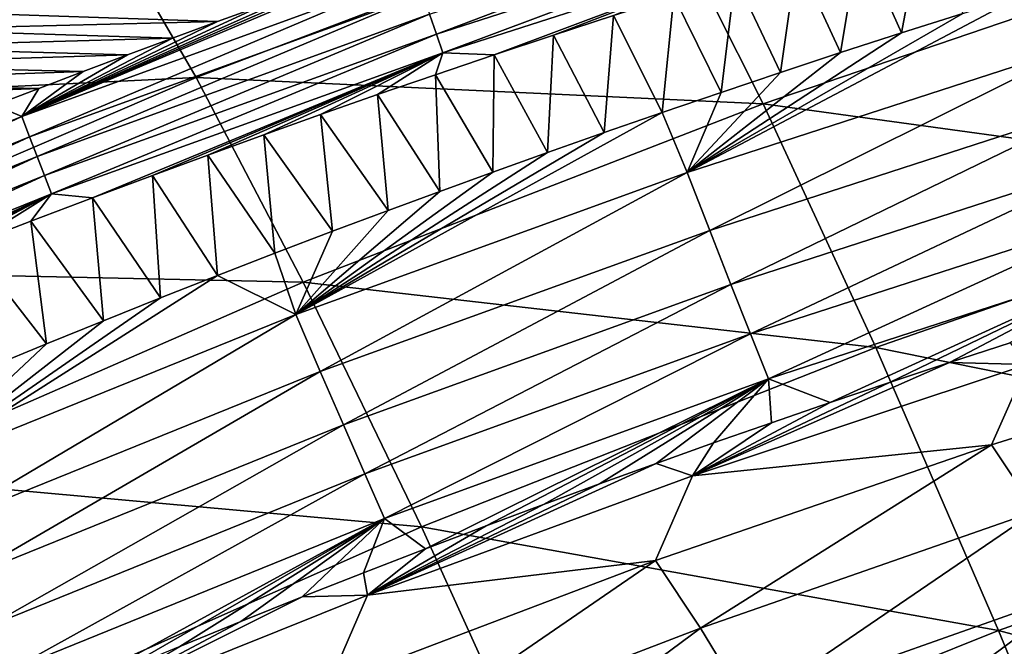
# Model space of a CAD drawing. Header units: millimetres. Extents: x -300 to 300, y -500 to 500.
# Tile 706 of 988: x -152 to -134, y 462 to 474. Entities that reach past the tile are written whole.
import ezdxf

# ---------------------------------------------------------------- set-up
doc = ezdxf.new("R2010")
doc.units = ezdxf.units.MM
doc.header["$LTSCALE"] = 81.481481
for name, color, linetype in [('20', 7, 'CONTINUOUS'), ('22', 7, 'CONTINUOUS'), ('24', 7, 'CONTINUOUS'), ('25', 7, 'CONTINUOUS'), ('29', 7, 'CONTINUOUS'), ('33', 7, 'CONTINUOUS')]:
    doc.layers.add(name, color=color, linetype=linetype)

msp = doc.modelspace()

# ---------------------------------------------------------------- linework, layer by layer
at = {"layer": '20', "color": 7, "linetype": 'CONTINUOUS'}
for points in [[(-148.815, 472.44, 21.685), (-140.248, 475.691, 21.76), (-150.571, 475.454, 16.529), (-148.815, 472.44, 21.685)], [(-148.815, 472.44, 21.685), (-138.368, 471.953, 26.632), (-140.248, 475.691, 21.76), (-148.815, 472.44, 21.685)], [(-138.368, 471.953, 26.632), (-129.598, 474.947, 26.718), (-140.248, 475.691, 21.76), (-138.368, 471.953, 26.632)], [(-158.91, 471.949, 16.469), (-150.571, 475.454, 16.529), (-160.499, 474.241, 11.025), (-158.91, 471.949, 16.469)], [(-158.91, 471.949, 16.469), (-148.815, 472.44, 21.685), (-150.571, 475.454, 16.529), (-158.91, 471.949, 16.469)], [(-138.368, 471.953, 26.632), (-127.636, 470.485, 31.311), (-129.598, 474.947, 26.718), (-138.368, 471.953, 26.632)], [(-157.085, 468.895, 21.606), (-148.815, 472.44, 21.685), (-158.91, 471.949, 16.469), (-157.085, 468.895, 21.606)], [(-157.085, 468.895, 21.606), (-146.845, 468.672, 26.541), (-148.815, 472.44, 21.685), (-157.085, 468.895, 21.606)], [(-146.845, 468.672, 26.541), (-138.368, 471.953, 26.632), (-148.815, 472.44, 21.685), (-146.845, 468.672, 26.541)], [(-146.845, 468.672, 26.541), (-136.295, 467.469, 31.211), (-138.368, 471.953, 26.632), (-146.845, 468.672, 26.541)], [(-136.295, 467.469, 31.211), (-127.636, 470.485, 31.311), (-138.368, 471.953, 26.632), (-136.295, 467.469, 31.211)], [(-136.295, 467.469, 31.211), (-125.503, 465.286, 35.616), (-127.636, 470.485, 31.311), (-136.295, 467.469, 31.211)], [(-155.033, 465.097, 26.446), (-146.845, 468.672, 26.541), (-157.085, 468.895, 21.606), (-155.033, 465.097, 26.446)], [(-155.033, 465.097, 26.446), (-144.668, 464.168, 31.106), (-146.845, 468.672, 26.541), (-155.033, 465.097, 26.446)], [(-144.668, 464.168, 31.106), (-136.295, 467.469, 31.211), (-146.845, 468.672, 26.541), (-144.668, 464.168, 31.106)], [(-144.668, 464.168, 31.106), (-134.037, 462.258, 35.506), (-136.295, 467.469, 31.211), (-144.668, 464.168, 31.106)], [(-134.037, 462.258, 35.506), (-125.503, 465.286, 35.616), (-136.295, 467.469, 31.211), (-134.037, 462.258, 35.506)], [(-134.037, 462.258, 35.506), (-123.204, 459.368, 39.645), (-125.503, 465.286, 35.616), (-134.037, 462.258, 35.506)], [(-152.76, 460.573, 30.997), (-144.668, 464.168, 31.106), (-155.033, 465.097, 26.446), (-152.76, 460.573, 30.997)], [(-152.76, 460.573, 30.997), (-142.293, 458.944, 35.39), (-144.668, 464.168, 31.106), (-152.76, 460.573, 30.997)], [(-142.293, 458.944, 35.39), (-134.037, 462.258, 35.506), (-144.668, 464.168, 31.106), (-142.293, 458.944, 35.39)], [(-142.293, 458.944, 35.39), (-131.6, 456.335, 39.526), (-134.037, 462.258, 35.506), (-142.293, 458.944, 35.39)], [(-131.6, 456.335, 39.526), (-123.204, 459.368, 39.645), (-134.037, 462.258, 35.506), (-131.6, 456.335, 39.526)]]:
    msp.add_3dface(points, dxfattribs=at)
at = {"layer": '22', "color": 7, "linetype": 'CONTINUOUS'}
for points in [[(-133.818, 467.555, 9.345), (-133.505, 467.157, 10.188), (-134.937, 467.19, 9.327), (-133.818, 467.555, 9.345)], [(-127.793, 467.664, 12.204), (-134.161, 465.676, 12.035), (-133.505, 467.157, 10.188), (-127.793, 467.664, 12.204)], [(-134.161, 465.676, 12.035), (-127.793, 467.664, 12.204), (-133.349, 464.453, 13.923), (-134.161, 465.676, 12.035)], [(-133.505, 467.157, 10.188), (-139.67, 465.104, 10.011), (-134.937, 467.19, 9.327), (-133.505, 467.157, 10.188)], [(-134.937, 467.19, 9.327), (-139.67, 465.104, 10.011), (-136.043, 466.823, 9.31), (-134.937, 467.19, 9.327)], [(-133.505, 467.157, 10.188), (-134.161, 465.676, 12.035), (-139.67, 465.104, 10.011), (-133.505, 467.157, 10.188)], [(-136.043, 466.823, 9.31), (-139.67, 465.104, 10.011), (-137.137, 466.454, 9.293), (-136.043, 466.823, 9.31)], [(-137.137, 466.454, 9.293), (-139.67, 465.104, 10.011), (-138.218, 466.083, 9.275), (-137.137, 466.454, 9.293)], [(-138.218, 466.083, 9.275), (-139.67, 465.104, 10.011), (-139.285, 465.71, 9.258), (-138.218, 466.083, 9.275)], [(-139.285, 465.71, 9.258), (-139.67, 465.104, 10.011), (-140.341, 465.335, 9.241), (-139.285, 465.71, 9.258)], [(-134.161, 465.676, 12.035), (-140.353, 463.544, 11.866), (-139.67, 465.104, 10.011), (-134.161, 465.676, 12.035)], [(-140.353, 463.544, 11.866), (-134.161, 465.676, 12.035), (-139.523, 462.301, 13.764), (-140.353, 463.544, 11.866)], [(-139.523, 462.301, 13.764), (-134.161, 465.676, 12.035), (-133.349, 464.453, 13.923), (-139.523, 462.301, 13.764)], [(-139.67, 465.104, 10.011), (-145.663, 462.909, 9.834), (-140.341, 465.335, 9.241), (-139.67, 465.104, 10.011)], [(-140.341, 465.335, 9.241), (-145.663, 462.909, 9.834), (-141.386, 464.958, 9.224), (-140.341, 465.335, 9.241)], [(-139.67, 465.104, 10.011), (-140.353, 463.544, 11.866), (-145.663, 462.909, 9.834), (-139.67, 465.104, 10.011)], [(-141.386, 464.958, 9.224), (-145.663, 462.909, 9.834), (-142.419, 464.579, 9.208), (-141.386, 464.958, 9.224)], [(-142.419, 464.579, 9.208), (-145.663, 462.909, 9.834), (-143.476, 464.184, 9.19), (-142.419, 464.579, 9.208)], [(-139.523, 462.301, 13.764), (-133.349, 464.453, 13.923), (-138.643, 460.844, 15.666), (-139.523, 462.301, 13.764)], [(-138.643, 460.844, 15.666), (-133.349, 464.453, 13.923), (-132.49, 463.017, 15.814), (-138.643, 460.844, 15.666)], [(-143.476, 464.184, 9.19), (-145.663, 462.909, 9.834), (-144.594, 463.76, 9.172), (-143.476, 464.184, 9.19)], [(-144.594, 463.76, 9.172), (-145.663, 462.909, 9.834), (-145.732, 463.32, 9.153), (-144.594, 463.76, 9.172)], [(-140.353, 463.544, 11.866), (-146.372, 461.263, 11.698), (-145.663, 462.909, 9.834), (-140.353, 463.544, 11.866)], [(-146.372, 461.263, 11.698), (-140.353, 463.544, 11.866), (-145.527, 459.999, 13.607), (-146.372, 461.263, 11.698)], [(-145.527, 459.999, 13.607), (-140.353, 463.544, 11.866), (-139.523, 462.301, 13.764), (-145.527, 459.999, 13.607)], [(-145.732, 463.32, 9.153), (-145.663, 462.909, 9.834), (-146.864, 462.875, 9.135), (-145.732, 463.32, 9.153)], [(-138.643, 460.844, 15.666), (-132.49, 463.017, 15.814), (-137.708, 459.165, 17.568), (-138.643, 460.844, 15.666)], [(-137.708, 459.165, 17.568), (-132.49, 463.017, 15.814), (-131.581, 461.357, 17.707), (-137.708, 459.165, 17.568)], [(-145.663, 462.909, 9.834), (-146.372, 461.263, 11.698), (-151.487, 460.569, 9.66), (-145.663, 462.909, 9.834)], [(-145.663, 462.909, 9.834), (-151.487, 460.569, 9.66), (-146.864, 462.875, 9.135), (-145.663, 462.909, 9.834)], [(-146.864, 462.875, 9.135), (-151.487, 460.569, 9.66), (-147.993, 462.423, 9.116), (-146.864, 462.875, 9.135)], [(-147.993, 462.423, 9.116), (-151.487, 460.569, 9.66), (-149.118, 461.965, 9.097), (-147.993, 462.423, 9.116)], [(-145.527, 459.999, 13.607), (-139.523, 462.301, 13.764), (-144.627, 458.521, 15.518), (-145.527, 459.999, 13.607)], [(-144.627, 458.521, 15.518), (-139.523, 462.301, 13.764), (-138.643, 460.844, 15.666), (-144.627, 458.521, 15.518)]]:
    msp.add_3dface(points, dxfattribs=at)
at = {"layer": '24', "color": 7, "linetype": 'CONTINUOUS'}
for points in [[(-135.43, 475.341, 1.234), (-135.823, 473.26, 2.557), (-136.596, 474.994, 1.23), (-135.43, 475.341, 1.234)], [(-134.691, 473.621, 2.549), (-135.823, 473.26, 2.557), (-135.43, 475.341, 1.234), (-134.691, 473.621, 2.549)], [(-136.596, 474.994, 1.23), (-136.943, 472.898, 2.565), (-137.748, 474.644, 1.226), (-136.596, 474.994, 1.23)], [(-135.823, 473.26, 2.557), (-136.943, 472.898, 2.565), (-136.596, 474.994, 1.23), (-135.823, 473.26, 2.557)], [(-137.748, 474.644, 1.226), (-138.051, 472.533, 2.573), (-138.887, 474.292, 1.222), (-137.748, 474.644, 1.226)], [(-136.943, 472.898, 2.565), (-138.051, 472.533, 2.573), (-137.748, 474.644, 1.226), (-136.943, 472.898, 2.565)], [(-138.887, 474.292, 1.222), (-139.145, 472.166, 2.58), (-140.015, 473.937, 1.219), (-138.887, 474.292, 1.222)], [(-138.051, 472.533, 2.573), (-139.145, 472.166, 2.58), (-138.887, 474.292, 1.222), (-138.051, 472.533, 2.573)], [(-140.015, 473.937, 1.219), (-140.23, 471.796, 2.588), (-141.13, 473.58, 1.215), (-140.015, 473.937, 1.219)], [(-139.145, 472.166, 2.58), (-140.23, 471.796, 2.588), (-140.015, 473.937, 1.219), (-139.145, 472.166, 2.58)], [(-141.13, 473.58, 1.215), (-141.303, 471.425, 2.595), (-142.235, 473.219, 1.211), (-141.13, 473.58, 1.215)], [(-140.23, 471.796, 2.588), (-141.303, 471.425, 2.595), (-141.13, 473.58, 1.215), (-140.23, 471.796, 2.588)], [(-142.235, 473.219, 1.211), (-142.344, 471.058, 2.602), (-143.328, 472.857, 1.207), (-142.235, 473.219, 1.211)], [(-141.303, 471.425, 2.595), (-142.344, 471.058, 2.602), (-142.235, 473.219, 1.211), (-141.303, 471.425, 2.595)], [(-143.328, 472.857, 1.207), (-143.35, 470.698, 2.609), (-144.409, 472.492, 1.204), (-143.328, 472.857, 1.207)], [(-142.344, 471.058, 2.602), (-143.35, 470.698, 2.609), (-143.328, 472.857, 1.207), (-142.344, 471.058, 2.602)], [(-144.409, 472.492, 1.204), (-144.329, 470.342, 2.615), (-145.476, 472.125, 1.2), (-144.409, 472.492, 1.204)], [(-143.35, 470.698, 2.609), (-144.329, 470.342, 2.615), (-144.409, 472.492, 1.204), (-143.35, 470.698, 2.609)], [(-145.476, 472.125, 1.2), (-145.283, 469.99, 2.621), (-146.529, 471.757, 1.197), (-145.476, 472.125, 1.2)], [(-144.329, 470.342, 2.615), (-145.283, 469.99, 2.621), (-145.476, 472.125, 1.2), (-144.329, 470.342, 2.615)], [(-146.529, 471.757, 1.197), (-146.303, 469.608, 2.627), (-147.57, 471.387, 1.193), (-146.529, 471.757, 1.197)], [(-145.283, 469.99, 2.621), (-146.303, 469.608, 2.627), (-146.529, 471.757, 1.197), (-145.283, 469.99, 2.621)], [(-147.57, 471.387, 1.193), (-147.367, 469.203, 2.634), (-148.604, 471.013, 1.19), (-147.57, 471.387, 1.193)], [(-146.303, 469.608, 2.627), (-147.367, 469.203, 2.634), (-147.57, 471.387, 1.193), (-146.303, 469.608, 2.627)], [(-148.604, 471.013, 1.19), (-148.423, 468.794, 2.641), (-149.625, 470.638, 1.186), (-148.604, 471.013, 1.19)], [(-147.367, 469.203, 2.634), (-148.423, 468.794, 2.641), (-148.604, 471.013, 1.19), (-147.367, 469.203, 2.634)], [(-149.625, 470.638, 1.186), (-149.476, 468.38, 2.647), (-150.729, 470.226, 1.183), (-149.625, 470.638, 1.186)], [(-148.423, 468.794, 2.641), (-149.476, 468.38, 2.647), (-149.625, 470.638, 1.186), (-148.423, 468.794, 2.641)], [(-150.729, 470.226, 1.183), (-150.526, 467.961, 2.653), (-151.861, 469.795, 1.179), (-150.729, 470.226, 1.183)], [(-149.476, 468.38, 2.647), (-150.526, 467.961, 2.653), (-150.729, 470.226, 1.183), (-149.476, 468.38, 2.647)], [(-151.861, 469.795, 1.179), (-151.573, 467.535, 2.66), (-152.993, 469.357, 1.175), (-151.861, 469.795, 1.179)], [(-150.526, 467.961, 2.653), (-151.573, 467.535, 2.66), (-151.861, 469.795, 1.179), (-150.526, 467.961, 2.653)], [(-151.573, 467.535, 2.66), (-152.617, 467.104, 2.666), (-152.993, 469.357, 1.175), (-151.573, 467.535, 2.66)]]:
    msp.add_3dface(points, dxfattribs=at)
at = {"layer": '25', "color": 7, "linetype": 'CONTINUOUS'}
for points in [[(-134.691, 473.621, 2.549), (-133.547, 473.978, 2.541), (-139.772, 470.693, 3.484), (-134.691, 473.621, 2.549)], [(-133.547, 473.978, 2.541), (-132.422, 473.073, 3.457), (-139.772, 470.693, 3.484), (-133.547, 473.978, 2.541)], [(-135.823, 473.26, 2.557), (-134.691, 473.621, 2.549), (-139.772, 470.693, 3.484), (-135.823, 473.26, 2.557)], [(-136.943, 472.898, 2.565), (-135.823, 473.26, 2.557), (-139.772, 470.693, 3.484), (-136.943, 472.898, 2.565)], [(-132.422, 473.073, 3.457), (-139.356, 469.625, 4.488), (-139.772, 470.693, 3.484), (-132.422, 473.073, 3.457)], [(-132.041, 471.991, 4.488), (-139.356, 469.625, 4.488), (-132.422, 473.073, 3.457), (-132.041, 471.991, 4.488)], [(-138.051, 472.533, 2.573), (-136.943, 472.898, 2.565), (-139.772, 470.693, 3.484), (-138.051, 472.533, 2.573)], [(-139.145, 472.166, 2.58), (-138.051, 472.533, 2.573), (-139.772, 470.693, 3.484), (-139.145, 472.166, 2.58)], [(-140.23, 471.796, 2.588), (-139.145, 472.166, 2.58), (-139.772, 470.693, 3.484), (-140.23, 471.796, 2.588)], [(-132.041, 471.991, 4.488), (-138.965, 468.631, 5.58), (-139.356, 469.625, 4.488), (-132.041, 471.991, 4.488)], [(-131.684, 470.985, 5.607), (-138.965, 468.631, 5.58), (-132.041, 471.991, 4.488), (-131.684, 470.985, 5.607)], [(-141.303, 471.425, 2.595), (-140.23, 471.796, 2.588), (-146.984, 468.077, 3.507), (-141.303, 471.425, 2.595)], [(-140.23, 471.796, 2.588), (-139.772, 470.693, 3.484), (-146.984, 468.077, 3.507), (-140.23, 471.796, 2.588)], [(-142.344, 471.058, 2.602), (-141.303, 471.425, 2.595), (-146.984, 468.077, 3.507), (-142.344, 471.058, 2.602)], [(-143.35, 470.698, 2.609), (-142.344, 471.058, 2.602), (-146.984, 468.077, 3.507), (-143.35, 470.698, 2.609)], [(-131.684, 470.985, 5.607), (-138.602, 467.718, 6.75), (-138.965, 468.631, 5.58), (-131.684, 470.985, 5.607)], [(-131.352, 470.065, 6.806), (-138.602, 467.718, 6.75), (-131.684, 470.985, 5.607), (-131.352, 470.065, 6.806)], [(-144.329, 470.342, 2.615), (-143.35, 470.698, 2.609), (-146.984, 468.077, 3.507), (-144.329, 470.342, 2.615)], [(-139.772, 470.693, 3.484), (-146.532, 467.027, 4.485), (-146.984, 468.077, 3.507), (-139.772, 470.693, 3.484)], [(-139.356, 469.625, 4.488), (-146.532, 467.027, 4.485), (-139.772, 470.693, 3.484), (-139.356, 469.625, 4.488)], [(-145.283, 469.99, 2.621), (-144.329, 470.342, 2.615), (-146.984, 468.077, 3.507), (-145.283, 469.99, 2.621)], [(-131.352, 470.065, 6.806), (-138.271, 466.894, 7.988), (-138.602, 467.718, 6.75), (-131.352, 470.065, 6.806)], [(-131.051, 469.239, 8.073), (-138.271, 466.894, 7.988), (-131.352, 470.065, 6.806), (-131.051, 469.239, 8.073)], [(-146.303, 469.608, 2.627), (-145.283, 469.99, 2.621), (-146.984, 468.077, 3.507), (-146.303, 469.608, 2.627)], [(-147.367, 469.203, 2.634), (-146.303, 469.608, 2.627), (-146.984, 468.077, 3.507), (-147.367, 469.203, 2.634)], [(-139.356, 469.625, 4.488), (-146.106, 466.045, 5.55), (-146.532, 467.027, 4.485), (-139.356, 469.625, 4.488)], [(-138.965, 468.631, 5.58), (-146.106, 466.045, 5.55), (-139.356, 469.625, 4.488), (-138.965, 468.631, 5.58)], [(-148.423, 468.794, 2.641), (-147.367, 469.203, 2.634), (-146.984, 468.077, 3.507), (-148.423, 468.794, 2.641)], [(-131.051, 469.239, 8.073), (-137.137, 466.454, 9.293), (-138.271, 466.894, 7.988), (-131.051, 469.239, 8.073)], [(-136.043, 466.823, 9.31), (-137.137, 466.454, 9.293), (-131.051, 469.239, 8.073), (-136.043, 466.823, 9.31)], [(-134.937, 467.19, 9.327), (-136.043, 466.823, 9.31), (-131.051, 469.239, 8.073), (-134.937, 467.19, 9.327)], [(-133.818, 467.555, 9.345), (-134.937, 467.19, 9.327), (-131.051, 469.239, 8.073), (-133.818, 467.555, 9.345)], [(-149.476, 468.38, 2.647), (-148.423, 468.794, 2.641), (-154.049, 465.214, 3.526), (-149.476, 468.38, 2.647)], [(-148.423, 468.794, 2.641), (-146.984, 468.077, 3.507), (-154.049, 465.214, 3.526), (-148.423, 468.794, 2.641)], [(-138.965, 468.631, 5.58), (-145.71, 465.141, 6.692), (-146.106, 466.045, 5.55), (-138.965, 468.631, 5.58)], [(-138.602, 467.718, 6.75), (-145.71, 465.141, 6.692), (-138.965, 468.631, 5.58), (-138.602, 467.718, 6.75)], [(-150.526, 467.961, 2.653), (-149.476, 468.38, 2.647), (-154.049, 465.214, 3.526), (-150.526, 467.961, 2.653)], [(-146.984, 468.077, 3.507), (-153.559, 464.182, 4.479), (-154.049, 465.214, 3.526), (-146.984, 468.077, 3.507)], [(-146.532, 467.027, 4.485), (-153.559, 464.182, 4.479), (-146.984, 468.077, 3.507), (-146.532, 467.027, 4.485)], [(-151.573, 467.535, 2.66), (-150.526, 467.961, 2.653), (-154.049, 465.214, 3.526), (-151.573, 467.535, 2.66)], [(-138.602, 467.718, 6.75), (-145.348, 464.322, 7.902), (-145.71, 465.141, 6.692), (-138.602, 467.718, 6.75)], [(-138.271, 466.894, 7.988), (-145.348, 464.322, 7.902), (-138.602, 467.718, 6.75), (-138.271, 466.894, 7.988)], [(-152.617, 467.104, 2.666), (-151.573, 467.535, 2.66), (-154.049, 465.214, 3.526), (-152.617, 467.104, 2.666)], [(-146.532, 467.027, 4.485), (-153.097, 463.216, 5.517), (-153.559, 464.182, 4.479), (-146.532, 467.027, 4.485)], [(-146.106, 466.045, 5.55), (-153.097, 463.216, 5.517), (-146.532, 467.027, 4.485), (-146.106, 466.045, 5.55)], [(-138.271, 466.894, 7.988), (-144.594, 463.76, 9.172), (-145.348, 464.322, 7.902), (-138.271, 466.894, 7.988)], [(-143.476, 464.184, 9.19), (-144.594, 463.76, 9.172), (-138.271, 466.894, 7.988), (-143.476, 464.184, 9.19)], [(-142.419, 464.579, 9.208), (-143.476, 464.184, 9.19), (-138.271, 466.894, 7.988), (-142.419, 464.579, 9.208)], [(-141.386, 464.958, 9.224), (-142.419, 464.579, 9.208), (-138.271, 466.894, 7.988), (-141.386, 464.958, 9.224)], [(-140.341, 465.335, 9.241), (-141.386, 464.958, 9.224), (-138.271, 466.894, 7.988), (-140.341, 465.335, 9.241)], [(-139.285, 465.71, 9.258), (-140.341, 465.335, 9.241), (-138.271, 466.894, 7.988), (-139.285, 465.71, 9.258)], [(-138.218, 466.083, 9.275), (-139.285, 465.71, 9.258), (-138.271, 466.894, 7.988), (-138.218, 466.083, 9.275)], [(-137.137, 466.454, 9.293), (-138.218, 466.083, 9.275), (-138.271, 466.894, 7.988), (-137.137, 466.454, 9.293)], [(-146.106, 466.045, 5.55), (-152.667, 462.323, 6.632), (-153.097, 463.216, 5.517), (-146.106, 466.045, 5.55)], [(-145.71, 465.141, 6.692), (-152.667, 462.323, 6.632), (-146.106, 466.045, 5.55), (-145.71, 465.141, 6.692)], [(-145.71, 465.141, 6.692), (-152.273, 461.511, 7.815), (-152.667, 462.323, 6.632), (-145.71, 465.141, 6.692)], [(-145.348, 464.322, 7.902), (-152.273, 461.511, 7.815), (-145.71, 465.141, 6.692), (-145.348, 464.322, 7.902)], [(-145.348, 464.322, 7.902), (-151.357, 461.028, 9.06), (-152.273, 461.511, 7.815), (-145.348, 464.322, 7.902)], [(-150.239, 461.5, 9.079), (-151.357, 461.028, 9.06), (-145.348, 464.322, 7.902), (-150.239, 461.5, 9.079)], [(-149.118, 461.965, 9.097), (-150.239, 461.5, 9.079), (-145.348, 464.322, 7.902), (-149.118, 461.965, 9.097)], [(-147.993, 462.423, 9.116), (-149.118, 461.965, 9.097), (-145.348, 464.322, 7.902), (-147.993, 462.423, 9.116)], [(-146.864, 462.875, 9.135), (-147.993, 462.423, 9.116), (-145.348, 464.322, 7.902), (-146.864, 462.875, 9.135)], [(-145.732, 463.32, 9.153), (-146.864, 462.875, 9.135), (-145.348, 464.322, 7.902), (-145.732, 463.32, 9.153)], [(-144.594, 463.76, 9.172), (-145.732, 463.32, 9.153), (-145.348, 464.322, 7.902), (-144.594, 463.76, 9.172)]]:
    msp.add_3dface(points, dxfattribs=at)
at = {"layer": '29', "color": 7, "linetype": 'CONTINUOUS'}
for points in [[(-147.591, 473.772, 0.5), (-148.426, 473.47, 0.5), (-153.547, 473.645, 0.5), (-147.591, 473.772, 0.5)], [(-153.547, 473.645, 0.5), (-148.426, 473.47, 0.5), (-154.364, 473.323, 0.5), (-153.547, 473.645, 0.5)], [(-154.364, 473.323, 0.5), (-149.256, 473.166, 0.5), (-155.174, 472.999, 0.5), (-154.364, 473.323, 0.5)], [(-148.426, 473.47, 0.5), (-149.256, 473.166, 0.5), (-154.364, 473.323, 0.5), (-148.426, 473.47, 0.5)], [(-149.256, 473.166, 0.5), (-150.082, 472.859, 0.5), (-155.174, 472.999, 0.5), (-149.256, 473.166, 0.5)], [(-155.174, 472.999, 0.5), (-150.082, 472.859, 0.5), (-155.979, 472.674, 0.5), (-155.174, 472.999, 0.5)], [(-150.082, 472.859, 0.5), (-150.902, 472.551, 0.5), (-155.979, 472.674, 0.5), (-150.082, 472.859, 0.5)], [(-155.979, 472.674, 0.5), (-150.902, 472.551, 0.5), (-156.78, 472.346, 0.5), (-155.979, 472.674, 0.5)], [(-150.902, 472.551, 0.5), (-151.718, 472.24, 0.5), (-156.78, 472.346, 0.5), (-150.902, 472.551, 0.5)], [(-156.78, 472.346, 0.5), (-151.718, 472.24, 0.5), (-157.573, 472.017, 0.5), (-156.78, 472.346, 0.5)], [(-151.718, 472.24, 0.5), (-152.527, 471.928, 0.5), (-157.573, 472.017, 0.5), (-151.718, 472.24, 0.5)]]:
    msp.add_3dface(points, dxfattribs=at)
at = {"layer": '33', "color": 7, "linetype": 'CONTINUOUS'}
for points in [[(-144.517, 473.604, 0.678), (-137.217, 475.958, 0.684), (-144.392, 473.24, 0.818), (-144.517, 473.604, 0.678)], [(-144.392, 473.24, 0.818), (-137.217, 475.958, 0.684), (-137.102, 475.585, 0.83), (-144.392, 473.24, 0.818)], [(-144.392, 473.24, 0.818), (-137.102, 475.585, 0.83), (-144.273, 472.894, 0.996), (-144.392, 473.24, 0.818)], [(-144.273, 472.894, 0.996), (-137.102, 475.585, 0.83), (-136.993, 475.23, 1.014), (-144.273, 472.894, 0.996)], [(-143.328, 472.857, 1.207), (-144.273, 472.894, 0.996), (-136.993, 475.23, 1.014), (-143.328, 472.857, 1.207)], [(-142.235, 473.219, 1.211), (-143.328, 472.857, 1.207), (-136.993, 475.23, 1.014), (-142.235, 473.219, 1.211)], [(-141.13, 473.58, 1.215), (-142.235, 473.219, 1.211), (-136.993, 475.23, 1.014), (-141.13, 473.58, 1.215)], [(-145.9, 474.372, 0.5), (-145.041, 474.671, 0.5), (-152.032, 471.719, 0.518), (-145.9, 474.372, 0.5)], [(-152.032, 471.719, 0.518), (-145.041, 474.671, 0.5), (-144.777, 474.359, 0.518), (-152.032, 471.719, 0.518)], [(-146.75, 474.073, 0.5), (-145.9, 474.372, 0.5), (-152.032, 471.719, 0.518), (-146.75, 474.073, 0.5)], [(-152.032, 471.719, 0.518), (-144.777, 474.359, 0.518), (-151.889, 471.35, 0.575), (-152.032, 471.719, 0.518)], [(-151.889, 471.35, 0.575), (-144.777, 474.359, 0.518), (-144.646, 473.979, 0.577), (-151.889, 471.35, 0.575)], [(-147.591, 473.772, 0.5), (-146.75, 474.073, 0.5), (-152.032, 471.719, 0.518), (-147.591, 473.772, 0.5)], [(-151.889, 471.35, 0.575), (-144.646, 473.979, 0.577), (-151.749, 470.987, 0.672), (-151.889, 471.35, 0.575)], [(-151.749, 470.987, 0.672), (-144.646, 473.979, 0.577), (-144.517, 473.604, 0.678), (-151.749, 470.987, 0.672)], [(-148.426, 473.47, 0.5), (-147.591, 473.772, 0.5), (-152.032, 471.719, 0.518), (-148.426, 473.47, 0.5)], [(-151.749, 470.987, 0.672), (-144.517, 473.604, 0.678), (-151.613, 470.634, 0.807), (-151.749, 470.987, 0.672)], [(-151.613, 470.634, 0.807), (-144.517, 473.604, 0.678), (-144.392, 473.24, 0.818), (-151.613, 470.634, 0.807)], [(-149.256, 473.166, 0.5), (-148.426, 473.47, 0.5), (-152.032, 471.719, 0.518), (-149.256, 473.166, 0.5)], [(-150.082, 472.859, 0.5), (-149.256, 473.166, 0.5), (-152.032, 471.719, 0.518), (-150.082, 472.859, 0.5)], [(-151.613, 470.634, 0.807), (-144.392, 473.24, 0.818), (-151.483, 470.297, 0.979), (-151.613, 470.634, 0.807)], [(-151.483, 470.297, 0.979), (-144.392, 473.24, 0.818), (-144.273, 472.894, 0.996), (-151.483, 470.297, 0.979)], [(-150.902, 472.551, 0.5), (-150.082, 472.859, 0.5), (-152.032, 471.719, 0.518), (-150.902, 472.551, 0.5)], [(-150.729, 470.226, 1.183), (-151.483, 470.297, 0.979), (-144.273, 472.894, 0.996), (-150.729, 470.226, 1.183)], [(-149.625, 470.638, 1.186), (-150.729, 470.226, 1.183), (-144.273, 472.894, 0.996), (-149.625, 470.638, 1.186)], [(-148.604, 471.013, 1.19), (-149.625, 470.638, 1.186), (-144.273, 472.894, 0.996), (-148.604, 471.013, 1.19)], [(-147.57, 471.387, 1.193), (-148.604, 471.013, 1.19), (-144.273, 472.894, 0.996), (-147.57, 471.387, 1.193)], [(-146.529, 471.757, 1.197), (-147.57, 471.387, 1.193), (-144.273, 472.894, 0.996), (-146.529, 471.757, 1.197)], [(-145.476, 472.125, 1.2), (-146.529, 471.757, 1.197), (-144.273, 472.894, 0.996), (-145.476, 472.125, 1.2)], [(-144.409, 472.492, 1.204), (-145.476, 472.125, 1.2), (-144.273, 472.894, 0.996), (-144.409, 472.492, 1.204)], [(-143.328, 472.857, 1.207), (-144.409, 472.492, 1.204), (-144.273, 472.894, 0.996), (-143.328, 472.857, 1.207)], [(-151.718, 472.24, 0.5), (-150.902, 472.551, 0.5), (-152.032, 471.719, 0.518), (-151.718, 472.24, 0.5)], [(-152.527, 471.928, 0.5), (-151.718, 472.24, 0.5), (-152.032, 471.719, 0.518), (-152.527, 471.928, 0.5)], [(-159.214, 468.792, 0.517), (-152.527, 471.928, 0.5), (-152.032, 471.719, 0.518), (-159.214, 468.792, 0.517)], [(-159.214, 468.792, 0.517), (-152.032, 471.719, 0.518), (-159.06, 468.435, 0.572), (-159.214, 468.792, 0.517)], [(-159.06, 468.435, 0.572), (-152.032, 471.719, 0.518), (-151.889, 471.35, 0.575), (-159.06, 468.435, 0.572)], [(-159.06, 468.435, 0.572), (-151.889, 471.35, 0.575), (-158.908, 468.083, 0.666), (-159.06, 468.435, 0.572)], [(-158.908, 468.083, 0.666), (-151.889, 471.35, 0.575), (-151.749, 470.987, 0.672), (-158.908, 468.083, 0.666)], [(-158.908, 468.083, 0.666), (-151.749, 470.987, 0.672), (-158.76, 467.742, 0.796), (-158.908, 468.083, 0.666)], [(-158.76, 467.742, 0.796), (-151.749, 470.987, 0.672), (-151.613, 470.634, 0.807), (-158.76, 467.742, 0.796)], [(-158.76, 467.742, 0.796), (-151.613, 470.634, 0.807), (-158.619, 467.415, 0.962), (-158.76, 467.742, 0.796)], [(-158.619, 467.415, 0.962), (-151.613, 470.634, 0.807), (-151.483, 470.297, 0.979), (-158.619, 467.415, 0.962)], [(-157.496, 467.533, 1.16), (-158.619, 467.415, 0.962), (-151.483, 470.297, 0.979), (-157.496, 467.533, 1.16)], [(-156.374, 467.999, 1.164), (-157.496, 467.533, 1.16), (-151.483, 470.297, 0.979), (-156.374, 467.999, 1.164)], [(-155.25, 468.459, 1.168), (-156.374, 467.999, 1.164), (-151.483, 470.297, 0.979), (-155.25, 468.459, 1.168)], [(-154.123, 468.911, 1.171), (-155.25, 468.459, 1.168), (-151.483, 470.297, 0.979), (-154.123, 468.911, 1.171)], [(-152.993, 469.357, 1.175), (-154.123, 468.911, 1.171), (-151.483, 470.297, 0.979), (-152.993, 469.357, 1.175)], [(-151.861, 469.795, 1.179), (-152.993, 469.357, 1.175), (-151.483, 470.297, 0.979), (-151.861, 469.795, 1.179)], [(-150.729, 470.226, 1.183), (-151.861, 469.795, 1.179), (-151.483, 470.297, 0.979), (-150.729, 470.226, 1.183)]]:
    msp.add_3dface(points, dxfattribs=at)

doc.saveas('drawing.dxf')
